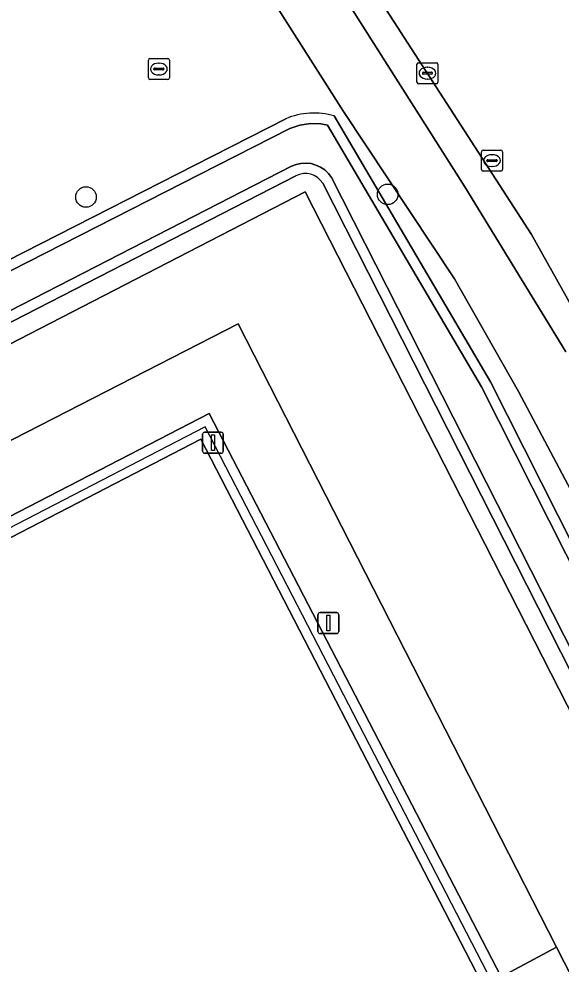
# Model space of a CAD drawing. Extents: x 158835 to 160077, y 386387 to 387778.
# Drawn here: x 159639.83 to 159665.65, y 387606.36 to 387651.37 of the extents above; entities that cross this region are included whole.
import ezdxf

# ---------------------------------------------------------------- set-up
doc = ezdxf.new("R2010")
doc.units = 0
for name, color, linetype in [('IMGEO_Boom', 7, 'Continuous'), ('IMGEO_Fietspad_open', 7, 'Continuous'), ('IMGEO_Groenvoorziening', 7, 'Continuous'), ('IMGEO_Hek', 7, 'Continuous'), ('IMGEO_Kolk', 7, 'Continuous'), ('IMGEO_Lichtmast', 7, 'Continuous'), ('IMGEO_Oever', 7, 'Continuous'), ('IMGEO_Rijbaan_lokaal_open', 7, 'Continuous'), ('IMGEO_Rioolput', 7, 'Continuous'), ('IMGEO_Terreindeel_open', 7, 'Continuous'), ('IMGEO_Verkeerseiland_open', 7, 'Continuous'), ('IMGEO_Voetpad_open', 7, 'Continuous'), ('IMGEO_Waterloop', 7, 'Continuous')]:
    doc.layers.add(name, color=color, linetype=linetype)

msp = doc.modelspace()

# ---------------------------------------------------------------- linework, layer by layer
at = {"layer": 'IMGEO_Boom'}
for centre in [(159643.024, 387642.887), (159657.392, 387643.014)]:
    msp.add_circle(centre, 0.489, dxfattribs=at)
at = {"layer": 'IMGEO_Fietspad_open'}
msp.add_lwpolyline([(159665.87, 387635.514), (159661.06, 387643.376), (159648.915, 387662.52), (159646.503, 387660.985), (159646.393, 387660.915), (159646.583, 387660.675), (159647.595, 387659.071), (159655.291, 387646.962), (159660.574, 387638.992), (159663.615, 387633.633), (159671.799, 387618.217), (159683.61, 387595.054), (159689.557, 387583.602), (159692.648, 387577.557), (159704.596, 387554.044), (159704.823, 387554.16), (159707.197, 387555.417), (159671.823, 387624.48)], dxfattribs=at)
at = {"layer": 'IMGEO_Groenvoorziening'}
for points in [[(159653.468, 387643.142), (159685.032, 387581.281), (159686.813, 387582.194), (159687.835, 387582.718), (159689.557, 387583.602), (159683.61, 387595.054), (159671.799, 387618.217), (159663.615, 387633.633), (159660.574, 387638.992), (159655.291, 387646.962), (159647.595, 387659.071)], [(159654.846, 387646.753), (159662.289, 387634.092), (159688.02, 387583.128), (159686.69, 387582.431), (159685.608, 387581.863), (159654.296, 387643.551)], [(159470.092, 387553.611), (159500, 387568.857), (159648.212, 387644.409), (159652.54, 387646.615)], [(159653.025, 387643.901), (159500, 387565.32)], [(159611.963, 387628.974), (159610.094, 387627.995), (159554.121, 387599.247), (159500, 387571.43), (159467.697, 387554.827), (159470.373, 387549.515), (159558.805, 387594.811), (159559, 387594.42), (159561.529, 387595.72), (159568.688, 387599.413), (159653.468, 387643.142)]]:
    msp.add_lwpolyline(points, dxfattribs=at)
for points in [[(159650.275, 387636.843), (159665.428, 387607.164), (159668.758, 387600.642), (159669.283, 387600.907), (159680.376, 387579.531), (159682.839, 387574.617), (159682.196, 387574.287), (159682.38, 387573.932), (159687.455, 387576.533), (159685.813, 387579.752), (159685.032, 387581.281), (159653.468, 387643.142), (159568.688, 387599.413), (159570.489, 387595.956)], [(159665.428, 387607.164), (159650.275, 387636.843), (159570.489, 387595.956), (159572.099, 387592.905), (159648.885, 387632.576), (159662.793, 387605.75)]]:
    msp.add_lwpolyline(points, close=True, dxfattribs=at)
for centre, radius, start, end in [((159653.888, 387643.426), 3.462, 73.9356, 112.9138), ((159653.465, 387643.016), 0.988, 32.7693, 116.4384)]:
    msp.add_arc(centre, radius, start, end, dxfattribs=at)
at = {"layer": 'IMGEO_Hek'}
for points in [[(159685.032, 387581.281), (159653.468, 387643.142), (159568.688, 387599.413)], [(159662.381, 387605.461), (159648.703, 387631.941), (159559.852, 387585.965)]]:
    msp.add_lwpolyline(points, dxfattribs=at)
at = {"layer": 'IMGEO_Kolk'}
for p, q in [((159658.784, 387648.359), (159658.784, 387649.211)), ((159658.859, 387649.285), (159659.711, 387649.285)), ((159659.272, 387649.065), (159659.297, 387649.065)), ((159659.785, 387649.211), (159659.785, 387648.359)), ((159659.043, 387648.779), (159659.043, 387648.791)), ((159659.481, 387648.742), (159659.083, 387648.742)), ((159659.086, 387648.828), (159659.484, 387648.828)), ((159659.527, 387648.791), (159659.527, 387648.779)), ((159659.711, 387648.285), (159658.859, 387648.285)), ((159659.295, 387648.505), (159659.27, 387648.505))]:
    msp.add_line(p, q, dxfattribs=at)
for points in [[(159658.784, 387648.359), (159658.784, 387649.211)], [(159658.859, 387649.285), (159659.711, 387649.285)], [(159659.785, 387649.211), (159659.785, 387648.359)], [(159659.711, 387648.285), (159658.859, 387648.285)]]:
    msp.add_lwpolyline(points, dxfattribs=at)
for centre, radius, start, end in [((159658.861, 387649.209), 0.0765, 91.552, 178.448), ((159658.861, 387649.209), 0.0765, 91.552, 178.448), ((159659.709, 387649.209), 0.0765, 1.552, 88.448), ((159659.709, 387649.209), 0.0765, 1.552, 88.448), ((159659.083, 387648.788), 0.0403, 85.8775, 175.7526), ((159659.08, 387648.778), 0.0366, 178.938, 274.7102), ((159659.484, 387648.785), 0.043, 264.8664, 352.4533), ((159659.488, 387648.79), 0.0386, 1.7309, 96.639), ((159658.861, 387648.361), 0.0765, 181.552, 268.448), ((159658.861, 387648.361), 0.0765, 181.552, 268.448), ((159659.709, 387648.361), 0.0765, 271.552, 358.448), ((159659.709, 387648.361), 0.0765, 271.552, 358.448)]:
    msp.add_arc(centre, radius, start, end, dxfattribs=at)
for centre, major_axis, ratio, start_param, end_param in [((159659.271, 387648.785), (-0.387, 0.002), 0.722429, 4.712389, 7.853982), ((159659.296, 387648.785), (-0.39, 0.002), 0.717154, 1.570796, 4.712389)]:
    msp.add_ellipse(centre, major_axis=major_axis, ratio=ratio, start_param=start_param, end_param=end_param, dxfattribs=at)
at = {"layer": 'IMGEO_Lichtmast'}
for p, q in [((159648.574, 387630.788), (159648.574, 387631.588)), ((159648.574, 387631.588), (159648.574, 387630.788)), ((159648.674, 387631.688), (159649.464, 387631.688)), ((159649.464, 387631.688), (159648.674, 387631.688)), ((159649.564, 387631.588), (159649.564, 387630.788)), ((159649.564, 387630.788), (159649.564, 387631.588)), ((159649.464, 387630.688), (159648.674, 387630.688)), ((159648.674, 387630.688), (159649.464, 387630.688)), ((159654.072, 387622.198), (159654.072, 387622.998)), ((159654.072, 387622.998), (159654.072, 387622.198)), ((159654.172, 387623.098), (159654.962, 387623.098)), ((159654.962, 387623.098), (159654.172, 387623.098)), ((159655.062, 387622.998), (159655.062, 387622.198)), ((159655.062, 387622.198), (159655.062, 387622.998)), ((159654.962, 387622.098), (159654.172, 387622.098)), ((159654.172, 387622.098), (159654.962, 387622.098))]:
    msp.add_line(p, q, dxfattribs=at)
for points in [[(159648.994, 387631.563), (159649.144, 387631.563), (159649.144, 387630.813), (159648.994, 387630.813), (159648.994, 387631.563)], [(159654.492, 387622.973), (159654.642, 387622.973), (159654.642, 387622.223), (159654.492, 387622.223), (159654.492, 387622.973)]]:
    msp.add_lwpolyline(points, dxfattribs=at)
for centre, start, end in [((159648.674, 387631.588), 90, 180), ((159648.674, 387631.588), 90, 180), ((159649.464, 387631.588), 0, 90), ((159649.464, 387631.588), 360, 90), ((159648.674, 387630.788), 180, 270), ((159648.674, 387630.788), 180, 270), ((159649.464, 387630.788), 270, 0), ((159649.464, 387630.788), 270, 0), ((159654.172, 387622.998), 90, 180), ((159654.172, 387622.998), 90, 180), ((159654.962, 387622.998), 0, 90), ((159654.962, 387622.998), 360, 90), ((159654.172, 387622.198), 180, 270), ((159654.172, 387622.198), 180, 270), ((159654.962, 387622.198), 270, 0), ((159654.962, 387622.198), 270, 0)]:
    msp.add_arc(centre, 0.1, start, end, dxfattribs=at)
at = {"layer": 'IMGEO_Oever'}
for points in [[(159654.296, 387643.551), (159685.608, 387581.863), (159686.69, 387582.431), (159688.02, 387583.128), (159662.289, 387634.092), (159654.846, 387646.753)], [(159652.54, 387646.615), (159648.212, 387644.409), (159500, 387568.857), (159470.092, 387553.611)], [(159470.38, 387553.201), (159500.225, 387568.415), (159648.437, 387643.967), (159652.731, 387646.156), (159653.213, 387646.313), (159653.711, 387646.385), (159654.214, 387646.372), (159654.531, 387646.31), (159661.853, 387633.854)], [(159661.853, 387633.854), (159681.904, 387594.156), (159687.357, 387583.341), (159686.462, 387582.871), (159685.823, 387582.536), (159654.718, 387643.816), (159654.568, 387644.012), (159654.393, 387644.177), (159654.193, 387644.311), (159653.974, 387644.412), (159653.742, 387644.476), (159653.503, 387644.501), (159653.262, 387644.488), (159653.027, 387644.436), (159652.819, 387644.353), (159499.773, 387565.761), (159470.909, 387550.939), (159470.11, 387552.184)], [(159500, 387565.32), (159653.025, 387643.901)]]:
    msp.add_lwpolyline(points, dxfattribs=at)
for centre, radius, start, end in [((159653.888, 387643.426), 3.462, 73.9356, 112.9138), ((159653.465, 387643.016), 0.988, 32.7693, 116.4384)]:
    msp.add_arc(centre, radius, start, end, dxfattribs=at)
at = {"layer": 'IMGEO_Rijbaan_lokaal_open'}
msp.add_lwpolyline([(159655.107, 387663.069), (159651.731, 387660.49), (159653.479, 387657.763), (159664.24, 387641.102), (159672.895, 387625.634), (159689.824, 387592.612), (159690.235, 387591.935), (159691.736, 387588.957), (159697.886, 387592.073), (159697.142, 387593.547), (159696.216, 387595.436), (159694.75, 387598.342), (159684.924, 387617.547), (159675.61, 387635.895), (159675.522, 387636.086), (159673.46, 387640.676), (159671.678, 387644.897), (159667.637, 387655.094), (159667.351, 387655.82), (159664.68, 387662.596), (159663.542, 387665.14), (159662.884, 387666.843), (159659.155, 387665.549), (159659.644, 387664.158)], dxfattribs=at)
at = {"layer": 'IMGEO_Rioolput'}
for p, q in [((159645.994, 387648.557), (159645.994, 387649.409)), ((159646.069, 387649.483), (159646.921, 387649.483)), ((159646.995, 387649.409), (159646.995, 387648.557)), ((159646.253, 387648.977), (159646.253, 387648.989)), ((159646.296, 387649.026), (159646.694, 387649.026)), ((159646.482, 387649.263), (159646.507, 387649.263)), ((159646.737, 387648.989), (159646.737, 387648.977)), ((159646.691, 387648.94), (159646.293, 387648.94)), ((159646.505, 387648.703), (159646.48, 387648.703)), ((159646.921, 387648.483), (159646.069, 387648.483)), ((159661.858, 387644.195), (159661.858, 387645.047)), ((159661.933, 387645.121), (159662.785, 387645.121)), ((159662.859, 387645.047), (159662.859, 387644.195)), ((159662.117, 387644.615), (159662.117, 387644.627)), ((159662.555, 387644.578), (159662.157, 387644.578)), ((159662.16, 387644.664), (159662.558, 387644.664)), ((159662.346, 387644.901), (159662.371, 387644.901)), ((159662.601, 387644.627), (159662.601, 387644.615)), ((159662.785, 387644.121), (159661.933, 387644.121)), ((159662.369, 387644.341), (159662.344, 387644.341))]:
    msp.add_line(p, q, dxfattribs=at)
for points in [[(159645.994, 387648.557), (159645.994, 387649.409)], [(159646.069, 387649.483), (159646.921, 387649.483)], [(159646.995, 387649.409), (159646.995, 387648.557)], [(159646.921, 387648.483), (159646.069, 387648.483)], [(159661.858, 387644.195), (159661.858, 387645.047)], [(159661.933, 387645.121), (159662.785, 387645.121)], [(159662.859, 387645.047), (159662.859, 387644.195)], [(159662.785, 387644.121), (159661.933, 387644.121)]]:
    msp.add_lwpolyline(points, dxfattribs=at)
for centre, radius, start, end in [((159646.071, 387649.407), 0.0765, 91.552, 178.448), ((159646.071, 387649.407), 0.0765, 91.552, 178.448), ((159646.919, 387649.407), 0.0765, 1.552, 88.448), ((159646.919, 387649.407), 0.0765, 1.552, 88.448), ((159646.293, 387648.986), 0.0403, 85.8775, 175.7526), ((159646.29, 387648.976), 0.0366, 178.938, 274.7102), ((159646.694, 387648.983), 0.043, 264.8664, 352.4533), ((159646.698, 387648.988), 0.0386, 1.7309, 96.639), ((159646.071, 387648.559), 0.0765, 181.552, 268.448), ((159646.071, 387648.559), 0.0765, 181.552, 268.448), ((159646.919, 387648.559), 0.0765, 271.552, 358.448), ((159646.919, 387648.559), 0.0765, 271.552, 358.448), ((159661.935, 387645.045), 0.0765, 91.552, 178.448), ((159661.935, 387645.045), 0.0765, 91.552, 178.448), ((159662.783, 387645.045), 0.0765, 1.552, 88.448), ((159662.783, 387645.045), 0.0765, 1.552, 88.448), ((159662.157, 387644.624), 0.0403, 85.8775, 175.7526), ((159662.154, 387644.614), 0.0366, 178.938, 274.7102), ((159662.558, 387644.621), 0.043, 264.8664, 352.4533), ((159662.562, 387644.626), 0.0386, 1.7309, 96.639), ((159661.935, 387644.197), 0.0765, 181.552, 268.448), ((159661.935, 387644.197), 0.0765, 181.552, 268.448), ((159662.783, 387644.197), 0.0765, 271.552, 358.448), ((159662.783, 387644.197), 0.0765, 271.552, 358.448)]:
    msp.add_arc(centre, radius, start, end, dxfattribs=at)
for centre, major_axis, ratio, start_param, end_param in [((159646.481, 387648.983), (-0.387, 0.002), 0.722429, 4.712389, 7.853982), ((159646.506, 387648.983), (-0.39, 0.002), 0.717154, 1.570796, 4.712389), ((159662.345, 387644.621), (-0.387, 0.002), 0.722429, 4.712389, 7.853982), ((159662.37, 387644.621), (-0.39, 0.002), 0.717154, 1.570796, 4.712389)]:
    msp.add_ellipse(centre, major_axis=major_axis, ratio=ratio, start_param=start_param, end_param=end_param, dxfattribs=at)
at = {"layer": 'IMGEO_Terreindeel_open'}
msp.add_lwpolyline([(159661.841, 387605.516), (159648.49, 387631.359), (159572.548, 387592.055), (159560.413, 387585.775), (159590.359, 387527.872), (159635.693, 387551.331), (159619.072, 387583.324)], close=True, dxfattribs=at)
at = {"layer": 'IMGEO_Verkeerseiland_open'}
msp.add_lwpolyline([(159671.823, 387624.48), (159707.197, 387555.417), (159708.435, 387556.073), (159701.467, 387569.606), (159700.292, 387571.975), (159691.736, 387588.957), (159690.235, 387591.935), (159689.824, 387592.612), (159672.895, 387625.634), (159664.24, 387641.102), (159653.479, 387657.763), (159651.731, 387660.49), (159650.279, 387662.794), (159649.954, 387663.029), (159649.524, 387662.961), (159648.915, 387662.52), (159661.06, 387643.376), (159665.87, 387635.514)], dxfattribs=at)
at = {"layer": 'IMGEO_Voetpad_open'}
msp.add_lwpolyline([(159648.49, 387631.359), (159661.841, 387605.516), (159663.681, 387601.99), (159665.287, 387598.891), (159665.588, 387599.043), (159665.788, 387599.144), (159666.214, 387599.359), (159668.758, 387600.642), (159665.428, 387607.164), (159662.793, 387605.75), (159648.885, 387632.576), (159572.099, 387592.905), (159572.548, 387592.055)], close=True, dxfattribs=at)
at = {"layer": 'IMGEO_Waterloop'}
for points in [[(159661.853, 387633.854), (159654.531, 387646.31), (159654.214, 387646.372), (159653.711, 387646.385), (159653.213, 387646.313), (159652.731, 387646.156), (159648.437, 387643.967), (159500.225, 387568.415), (159470.38, 387553.201)], [(159470.11, 387552.184), (159470.909, 387550.939), (159499.773, 387565.761), (159652.819, 387644.353), (159653.027, 387644.436), (159653.262, 387644.488), (159653.503, 387644.501), (159653.742, 387644.476), (159653.974, 387644.412), (159654.193, 387644.311), (159654.393, 387644.177), (159654.568, 387644.012), (159654.718, 387643.816), (159685.823, 387582.536), (159686.462, 387582.871), (159687.357, 387583.341), (159681.904, 387594.156), (159661.853, 387633.854)]]:
    msp.add_lwpolyline(points, dxfattribs=at)

doc.saveas('drawing.dxf')
